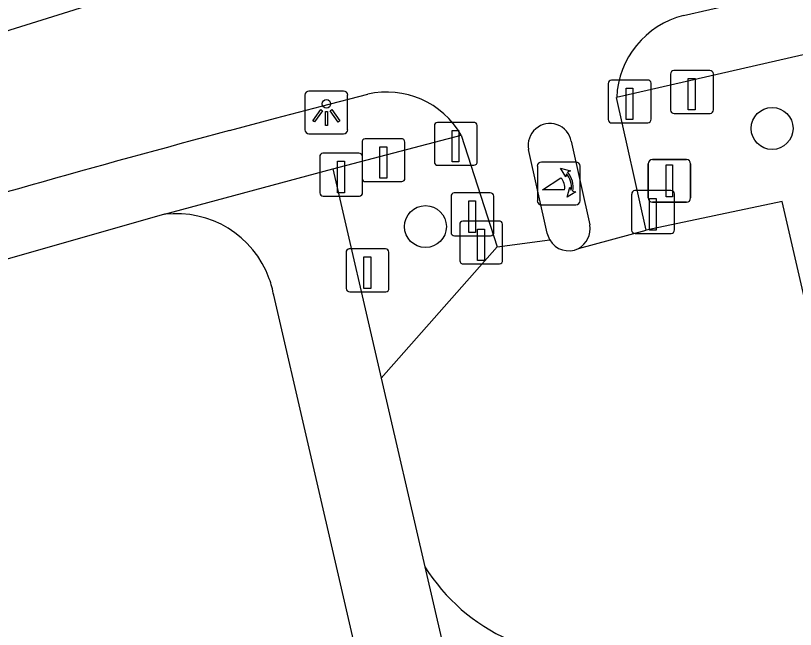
# Model space of a CAD drawing. Extents: x 156414 to 157775, y 382335 to 383765.
# Drawn here: x 156659.19 to 156677.38, y 382884.93 to 382899.26 of the extents above; entities that cross this region are included whole.
import ezdxf

# ---------------------------------------------------------------- set-up
doc = ezdxf.new("R2010")
doc.units = 0
for name, color, linetype in [('IMGEO_Boom', 7, 'Continuous'), ('IMGEO_Fietspad_gesloten', 7, 'Continuous'), ('IMGEO_Lichtpunt', 7, 'Continuous'), ('IMGEO_Paal', 7, 'Continuous'), ('IMGEO_Poller', 7, 'Continuous'), ('IMGEO_Rijbaan_lokaal_gesloten', 7, 'Continuous'), ('IMGEO_Verkeersbordpaal', 7, 'Continuous'), ('IMGEO_Voetpad_open', 7, 'Continuous')]:
    doc.layers.add(name, color=color, linetype=linetype)

msp = doc.modelspace()

# ---------------------------------------------------------------- linework, layer by layer
at = {"layer": 'IMGEO_Boom'}
for centre in [(156676.841, 382896.624), (156668.751, 382894.335)]:
    msp.add_circle(centre, 0.489, dxfattribs=at)
at = {"layer": 'IMGEO_Fietspad_gesloten'}
for points in [[(156674.773, 382899.258), (156767.182, 382920.602), (156826.292, 382934.262), (156902.955, 382951.999), (156911.251, 382953.909)], [(156667.356, 382901.52), (156653.745, 382897.261)], [(156664.18, 382896.576), (156665.254, 382896.861), (156666.328, 382897.144), (156667.403, 382897.423)], [(156673.903, 382894.251), (156673.213, 382897.345)], [(156669.586, 382896.47), (156670.425, 382893.862)], [(156672.154, 382896.326), (156672.585, 382894.372)], [(156671.65, 382894.024), (156671.594, 382894.179), (156671.157, 382896.137)]]:
    msp.add_lwpolyline(points, dxfattribs=at)
for centre, radius, start, end in [((156675.264, 382897.265), 2.052, 103.8319, 177.7755), ((156667.852, 382895.475), 1.999, 29.8572, 102.975), ((156671.655, 382896.233), 0.507, 10.5126, 190.9556), ((156758.708, 382543.808), 365.213, 105.00057, 108.02104), ((156672.074, 382894.281), 0.519, 298.1649, 10.1331)]:
    msp.add_arc(centre, radius, start, end, dxfattribs=at)
at = {"layer": 'IMGEO_Lichtpunt'}
for p, q in [((156665.939, 382897.402), (156665.939, 382896.595)), ((156665.939, 382897.402), (156665.939, 382896.595)), ((156666.841, 382897.497), (156666.033, 382897.497)), ((156666.841, 382897.497), (156666.033, 382897.497)), ((156666.935, 382896.595), (156666.935, 382897.402)), ((156666.935, 382896.595), (156666.935, 382897.402)), ((156666.033, 382896.501), (156666.841, 382896.501)), ((156666.033, 382896.501), (156666.841, 382896.501))]:
    msp.add_line(p, q, dxfattribs=at)
for points in [[(156666.313, 382897.066), (156666.352, 382897.038), (156666.164, 382896.776), (156666.126, 382896.803), (156666.313, 382897.066)], [(156666.415, 382897.018), (156666.462, 382897.018), (156666.462, 382896.696), (156666.415, 382896.696), (156666.415, 382897.018)], [(156666.525, 382897.038), (156666.563, 382897.065), (156666.75, 382896.803), (156666.711, 382896.775), (156666.525, 382897.038)]]:
    msp.add_lwpolyline(points, dxfattribs=at)
msp.add_circle((156666.438, 382897.2), 0.0994, dxfattribs=at)
for centre, start, end in [((156666.033, 382897.402), 90, 180), ((156666.033, 382897.402), 90, 180), ((156666.841, 382897.402), 0, 90), ((156666.841, 382897.402), 0, 90), ((156666.033, 382896.595), 180, 270), ((156666.033, 382896.595), 180, 270), ((156666.841, 382896.595), 270, 0), ((156666.841, 382896.595), 270, 360)]:
    msp.add_arc(centre, 0.0946, start, end, dxfattribs=at)
at = {"layer": 'IMGEO_Paal'}
for p, q in [((156675.386, 382897.976), (156674.545, 382897.976)), ((156675.386, 382897.976), (156674.545, 382897.976)), ((156675.47, 382897.06), (156675.47, 382897.901)), ((156675.47, 382897.06), (156675.47, 382897.901)), ((156673.932, 382897.755), (156673.091, 382897.755)), ((156673.932, 382897.755), (156673.091, 382897.755)), ((156674.47, 382897.892), (156674.47, 382897.051)), ((156674.47, 382897.892), (156674.47, 382897.051)), ((156673.016, 382897.671), (156673.016, 382896.83)), ((156673.016, 382897.671), (156673.016, 382896.83)), ((156674.016, 382896.839), (156674.016, 382897.68)), ((156674.016, 382896.839), (156674.016, 382897.68)), ((156674.554, 382896.976), (156675.395, 382896.976)), ((156674.554, 382896.976), (156675.395, 382896.976)), ((156668.958, 382896.683), (156668.958, 382895.842)), ((156668.958, 382896.683), (156668.958, 382895.842)), ((156669.874, 382896.767), (156669.033, 382896.767)), ((156669.874, 382896.767), (156669.033, 382896.767)), ((156669.958, 382895.851), (156669.958, 382896.692)), ((156669.958, 382895.851), (156669.958, 382896.692)), ((156673.1, 382896.755), (156673.941, 382896.755)), ((156673.1, 382896.755), (156673.941, 382896.755)), ((156667.271, 382896.299), (156667.271, 382895.458)), ((156667.271, 382896.299), (156667.271, 382895.458)), ((156668.187, 382896.383), (156667.346, 382896.383)), ((156668.187, 382896.383), (156667.346, 382896.383)), ((156668.271, 382895.467), (156668.271, 382896.308)), ((156668.271, 382895.467), (156668.271, 382896.308)), ((156666.283, 382895.962), (156666.283, 382895.121)), ((156666.283, 382895.962), (156666.283, 382895.121)), ((156667.199, 382896.046), (156666.358, 382896.046)), ((156667.199, 382896.046), (156666.358, 382896.046)), ((156667.283, 382895.13), (156667.283, 382895.971)), ((156667.283, 382895.13), (156667.283, 382895.971)), ((156669.042, 382895.767), (156669.883, 382895.767)), ((156669.042, 382895.767), (156669.883, 382895.767)), ((156667.355, 382895.383), (156668.196, 382895.383)), ((156667.355, 382895.383), (156668.196, 382895.383)), ((156674.479, 382895.174), (156673.638, 382895.174)), ((156674.479, 382895.174), (156673.638, 382895.174)), ((156666.367, 382895.046), (156667.208, 382895.046)), ((156666.367, 382895.046), (156667.208, 382895.046)), ((156669.347, 382895.036), (156669.347, 382894.195)), ((156669.347, 382895.036), (156669.347, 382894.195)), ((156670.263, 382895.12), (156669.422, 382895.12)), ((156670.263, 382895.12), (156669.422, 382895.12)), ((156670.347, 382894.204), (156670.347, 382895.045)), ((156670.347, 382894.204), (156670.347, 382895.045)), ((156673.563, 382895.09), (156673.563, 382894.249)), ((156673.563, 382895.09), (156673.563, 382894.249)), ((156674.563, 382894.258), (156674.563, 382895.099)), ((156674.563, 382894.258), (156674.563, 382895.099)), ((156670.467, 382894.464), (156669.626, 382894.464)), ((156670.467, 382894.464), (156669.626, 382894.464)), ((156669.551, 382894.38), (156669.551, 382893.539)), ((156669.551, 382894.38), (156669.551, 382893.539)), ((156670.551, 382893.548), (156670.551, 382894.389)), ((156670.551, 382893.548), (156670.551, 382894.389)), ((156669.431, 382894.12), (156670.272, 382894.12)), ((156669.431, 382894.12), (156670.272, 382894.12)), ((156673.647, 382894.174), (156674.488, 382894.174)), ((156673.647, 382894.174), (156674.488, 382894.174)), ((156666.899, 382893.729), (156666.899, 382892.888)), ((156666.899, 382893.729), (156666.899, 382892.888)), ((156667.815, 382893.813), (156666.974, 382893.813)), ((156667.815, 382893.813), (156666.974, 382893.813)), ((156667.899, 382892.897), (156667.899, 382893.738)), ((156667.899, 382892.897), (156667.899, 382893.738)), ((156669.635, 382893.464), (156670.476, 382893.464)), ((156669.635, 382893.464), (156670.476, 382893.464)), ((156666.983, 382892.813), (156667.824, 382892.813)), ((156666.983, 382892.813), (156667.824, 382892.813))]:
    msp.add_line(p, q, dxfattribs=at)
for points in [[(156674.885, 382897.789), (156675.045, 382897.789), (156675.045, 382897.056), (156674.885, 382897.056), (156674.885, 382897.789)], [(156673.431, 382897.568), (156673.591, 382897.568), (156673.591, 382896.835), (156673.431, 382896.835), (156673.431, 382897.568)], [(156669.373, 382896.58), (156669.533, 382896.58), (156669.533, 382895.847), (156669.373, 382895.847), (156669.373, 382896.58)], [(156667.686, 382896.196), (156667.846, 382896.196), (156667.846, 382895.463), (156667.686, 382895.463), (156667.686, 382896.196)], [(156666.698, 382895.859), (156666.858, 382895.859), (156666.858, 382895.126), (156666.698, 382895.126), (156666.698, 382895.859)], [(156673.978, 382894.987), (156674.138, 382894.987), (156674.138, 382894.254), (156673.978, 382894.254), (156673.978, 382894.987)], [(156669.762, 382894.933), (156669.922, 382894.933), (156669.922, 382894.2), (156669.762, 382894.2), (156669.762, 382894.933)], [(156669.966, 382894.277), (156670.126, 382894.277), (156670.126, 382893.544), (156669.966, 382893.544), (156669.966, 382894.277)], [(156667.314, 382893.626), (156667.474, 382893.626), (156667.474, 382892.893), (156667.314, 382892.893), (156667.314, 382893.626)]]:
    msp.add_lwpolyline(points, dxfattribs=at)
for centre, start, end in [((156674.548, 382897.898), 92.4484, 184.2845), ((156674.548, 382897.898), 92.4484, 184.2845), ((156675.392, 382897.898), 2.4484, 94.2845), ((156675.392, 382897.898), 2.4484, 94.2845), ((156673.094, 382897.677), 92.4484, 184.2845), ((156673.094, 382897.677), 92.4484, 184.2845), ((156673.938, 382897.677), 2.4484, 94.2845), ((156673.938, 382897.677), 2.4484, 94.2845), ((156674.548, 382897.054), 182.4484, 274.2845), ((156674.548, 382897.054), 182.4484, 274.2845), ((156675.392, 382897.054), 272.4484, 4.2845), ((156675.392, 382897.054), 272.4484, 4.2845), ((156673.094, 382896.833), 182.4484, 274.2845), ((156673.094, 382896.833), 182.4484, 274.2845), ((156673.938, 382896.833), 272.4484, 4.2845), ((156673.938, 382896.833), 272.4484, 4.2845), ((156669.036, 382896.689), 92.4484, 184.2845), ((156669.036, 382896.689), 92.4484, 184.2845), ((156669.88, 382896.689), 2.4484, 94.2845), ((156669.88, 382896.689), 2.4484, 94.2845), ((156667.349, 382896.305), 92.4484, 184.2845), ((156667.349, 382896.305), 92.4484, 184.2845), ((156668.193, 382896.305), 2.4484, 94.2845), ((156668.193, 382896.305), 2.4484, 94.2845), ((156666.361, 382895.968), 92.4484, 184.2845), ((156666.361, 382895.968), 92.4484, 184.2845), ((156667.205, 382895.968), 2.4484, 94.2845), ((156667.205, 382895.968), 2.4484, 94.2845), ((156669.036, 382895.845), 182.4484, 274.2845), ((156669.036, 382895.845), 182.4484, 274.2845), ((156669.88, 382895.845), 272.4484, 4.2845), ((156669.88, 382895.845), 272.4484, 4.2845), ((156667.349, 382895.461), 182.4484, 274.2845), ((156667.349, 382895.461), 182.4484, 274.2845), ((156668.193, 382895.461), 272.4484, 4.2845), ((156668.193, 382895.461), 272.4484, 4.2845), ((156673.641, 382895.096), 92.4484, 184.2845), ((156673.641, 382895.096), 92.4484, 184.2845), ((156674.485, 382895.096), 2.4484, 94.2845), ((156674.485, 382895.096), 2.4484, 94.2845), ((156666.361, 382895.124), 182.4484, 274.2845), ((156666.361, 382895.124), 182.4484, 274.2845), ((156667.205, 382895.124), 272.4484, 4.2845), ((156667.205, 382895.124), 272.4484, 4.2845), ((156669.425, 382895.042), 92.4484, 184.2845), ((156669.425, 382895.042), 92.4484, 184.2845), ((156670.269, 382895.042), 2.4484, 94.2845), ((156670.269, 382895.042), 2.4484, 94.2845), ((156669.629, 382894.386), 92.4484, 184.2845), ((156669.629, 382894.386), 92.4484, 184.2845), ((156670.473, 382894.386), 2.4484, 94.2845), ((156670.473, 382894.386), 2.4484, 94.2845), ((156674.485, 382894.252), 272.4484, 4.2845), ((156674.485, 382894.252), 272.4484, 4.2845), ((156669.425, 382894.198), 182.4484, 274.2845), ((156669.425, 382894.198), 182.4484, 274.2845), ((156670.269, 382894.198), 272.4484, 4.2845), ((156670.269, 382894.198), 272.4484, 4.2845), ((156673.641, 382894.252), 182.4484, 274.2845), ((156673.641, 382894.252), 182.4484, 274.2845), ((156666.977, 382893.735), 92.4484, 184.2845), ((156666.977, 382893.735), 92.4484, 184.2845), ((156667.821, 382893.735), 2.4484, 94.2845), ((156667.821, 382893.735), 2.4484, 94.2845), ((156669.629, 382893.542), 182.4484, 274.2845), ((156669.629, 382893.542), 182.4484, 274.2845), ((156670.473, 382893.542), 272.4484, 4.2845), ((156670.473, 382893.542), 272.4484, 4.2845), ((156666.977, 382892.891), 182.4484, 274.2845), ((156666.977, 382892.891), 182.4484, 274.2845), ((156667.821, 382892.891), 272.4484, 4.2845), ((156667.821, 382892.891), 272.4484, 4.2845)]:
    msp.add_arc(centre, 0.0779, start, end, dxfattribs=at)
at = {"layer": 'IMGEO_Poller'}
for p, q in [((156671.362, 382895.745), (156671.362, 382894.938)), ((156671.362, 382895.745), (156671.362, 382894.938)), ((156672.264, 382895.84), (156671.456, 382895.84)), ((156672.264, 382895.84), (156671.456, 382895.84)), ((156672.358, 382894.938), (156672.358, 382895.745)), ((156672.358, 382894.938), (156672.358, 382895.745)), ((156671.456, 382894.843), (156672.264, 382894.843)), ((156671.456, 382894.843), (156672.264, 382894.843))]:
    msp.add_line(p, q, dxfattribs=at)
for points in [[(156672.041, 382895.569), (156672.029, 382895.496), (156671.904, 382895.701)], [(156671.904, 382895.701), (156672.135, 382895.635), (156672.064, 382895.603)], [(156671.997, 382895.196), (156671.484, 382895.196), (156671.914, 382895.471)], [(156672.057, 382895.024), (156672.123, 382895.255), (156672.153, 382895.187)], [(156672.189, 382895.16), (156672.261, 382895.149), (156672.057, 382895.024)]]:
    msp.add_lwpolyline(points, dxfattribs=at)
for centre, radius, start, end in [((156671.456, 382895.745), 0.0946, 90, 180), ((156671.456, 382895.745), 0.0946, 90, 180), ((156672.264, 382895.745), 0.0946, 0, 90), ((156672.264, 382895.745), 0.0946, 0, 90), ((156671.683, 382895.256), 0.476, 351.7527, 41.1691), ((156671.683, 382895.256), 0.516, 349.3569, 42.2912), ((156671.669, 382895.246), 0.332, 351.3247, 42.4854), ((156671.456, 382894.938), 0.0946, 180, 270), ((156671.456, 382894.938), 0.0946, 180, 270), ((156672.264, 382894.938), 0.0946, 270, 0), ((156672.264, 382894.938), 0.0946, 270, 0)]:
    msp.add_arc(centre, radius, start, end, dxfattribs=at)
at = {"layer": 'IMGEO_Rijbaan_lokaal_gesloten'}
for points in [[(156682.815, 382870.13), (156682.646, 382870.787), (156677.074, 382894.919), (156673.903, 382894.251)], [(156672.319, 382893.823), (156673.903, 382894.251)], [(156670.425, 382893.862), (156671.65, 382894.024)], [(156670.425, 382893.862), (156667.718, 382890.798)], [(156667.718, 382890.798), (156668.734, 382886.398)]]:
    msp.add_lwpolyline(points, dxfattribs=at)
for centre, radius, start, end in [((156672.092, 382894.28), 0.51, 210.084, 296.4703), ((156672.529, 382888.782), 4.481, 212.1352, 245.7756)]:
    msp.add_arc(centre, radius, start, end, dxfattribs=at)
at = {"layer": 'IMGEO_Verkeersbordpaal'}
for p, q in [((156674.049, 382895.902), (156674.839, 382895.902)), ((156674.839, 382895.902), (156674.049, 382895.902)), ((156673.949, 382895.002), (156673.949, 382895.802)), ((156673.949, 382895.802), (156673.949, 382895.002)), ((156674.939, 382895.802), (156674.939, 382895.002)), ((156674.939, 382895.002), (156674.939, 382895.802)), ((156674.839, 382894.902), (156674.049, 382894.902)), ((156674.049, 382894.902), (156674.839, 382894.902))]:
    msp.add_line(p, q, dxfattribs=at)
msp.add_lwpolyline([(156674.369, 382895.777), (156674.519, 382895.777), (156674.519, 382895.027), (156674.369, 382895.027), (156674.369, 382895.777)], dxfattribs=at)
for centre, start, end in [((156674.049, 382895.802), 90, 180), ((156674.049, 382895.802), 90, 180), ((156674.839, 382895.802), 0, 90), ((156674.839, 382895.802), 360, 90), ((156674.049, 382895.002), 180, 270), ((156674.049, 382895.002), 180, 270), ((156674.839, 382895.002), 270, 0), ((156674.839, 382895.002), 270, 0)]:
    msp.add_arc(centre, 0.1, start, end, dxfattribs=at)
at = {"layer": 'IMGEO_Voetpad_open'}
for points in [[(156682.265, 382899.418), (156673.213, 382897.345)], [(156666.59, 382895.685), (156669.586, 382896.47)], [(156662.663, 382894.621), (156666.59, 382895.685)], [(156666.59, 382895.685), (156667.718, 382890.798)], [(156662.663, 382894.621), (156655.658, 382892.624), (156652.152, 382891.665), (156646.148, 382889.742), (156640.021, 382887.678), (156636.864, 382886.529), (156633.896, 382885.409), (156633.769, 382885.37)], [(156694.882, 382764.275), (156665.21, 382892.732)], [(156668.734, 382886.398), (156669.561, 382882.832)]]:
    msp.add_lwpolyline(points, dxfattribs=at)
for centre, radius, start, end in [((156662.937, 382892.328), 2.309, 20.0011, 96.8179), ((156662.954, 382892.337), 2.29, 9.9367, 19.9446)]:
    msp.add_arc(centre, radius, start, end, dxfattribs=at)

doc.saveas('drawing.dxf')
